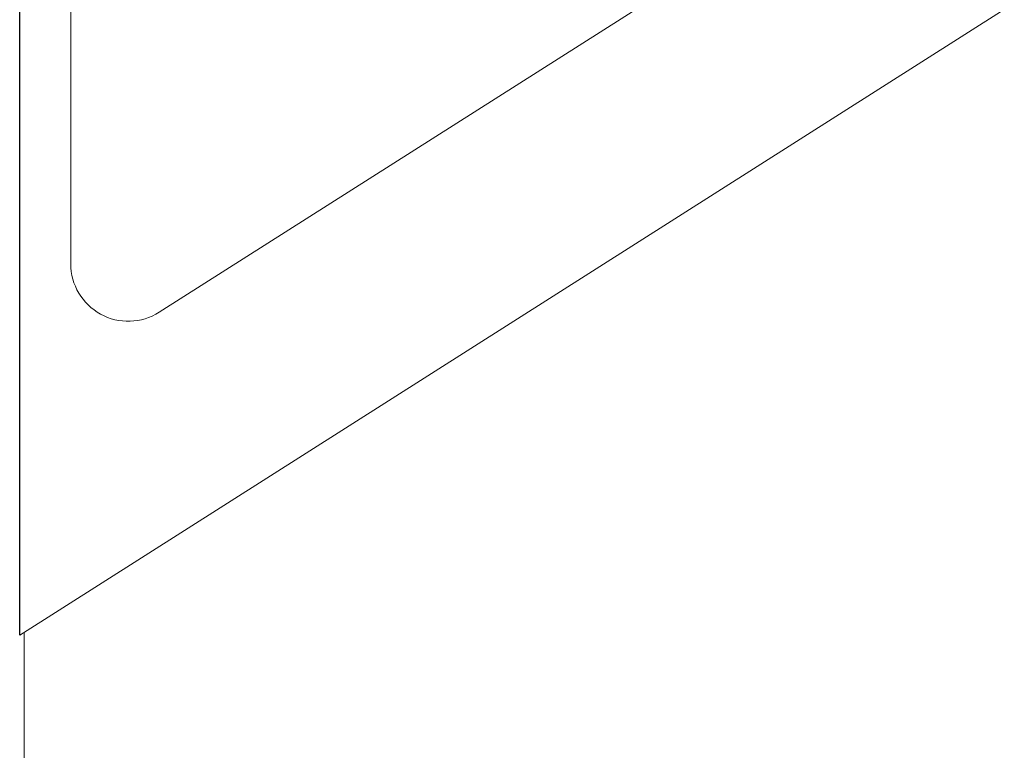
# Model space of a CAD drawing. Header units: inches. Extents: x 1 to 669, y 0 to 417.
# Tile 294 of 317: x 590 to 607, y 235 to 248. Entities that reach past the tile are written whole.
import ezdxf

# ---------------------------------------------------------------- set-up
doc = ezdxf.new("R2010")
doc.units = ezdxf.units.IN
doc.header["$LTSCALE"] = 12
doc.header["$MEASUREMENT"] = 0
doc.layers.get('0').update_dxf_attribs({"linetype": 'CONTINUOUS'})

msp = doc.modelspace()

# ---------------------------------------------------------------- linework, layer by layer
msp.add_line((589.94449, 237.00509), (589.94449, 248.52576))
at = {"lineweight": 0}
for p, q in [((590.83375, 243.47277), (590.83375, 248.52576)), ((600.8425, 248.0148), (592.37023, 242.62886)), ((589.94449, 237.00509), (607.08375, 247.90076)), ((590.02125, 232.96326), (590.02125, 237.05388))]:
    msp.add_line(p, q, dxfattribs=at)
msp.add_arc((591.83375, 243.47277), 1, 180, 302.444703, dxfattribs=at)

doc.saveas('drawing.dxf')
